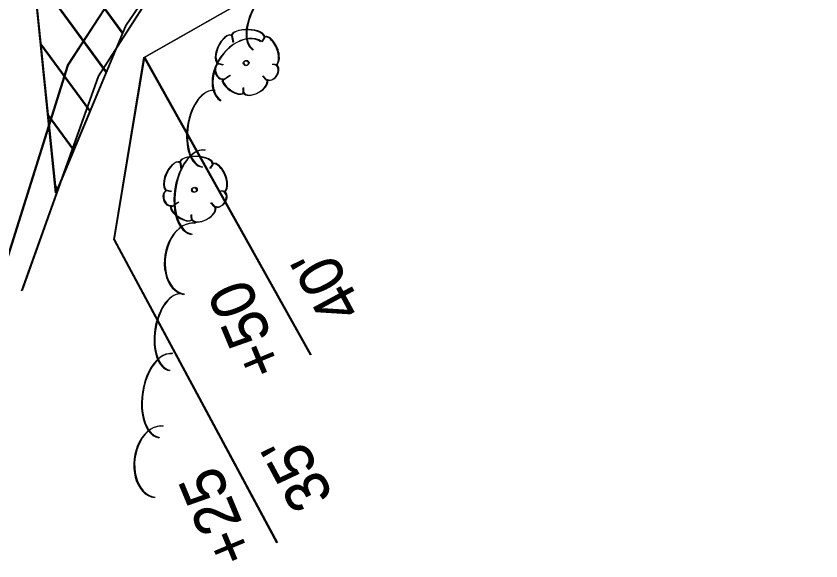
# Model space of a CAD drawing. Extents: x 1671357 to 13005564, y 567358 to 14261451.
# Drawn here: x 12855126 to 12966206, y 13929852 to 14005038 of the extents above; entities that cross this region are included whole.
import ezdxf

# ---------------------------------------------------------------- set-up
doc = ezdxf.new("R2010")
doc.units = 0
for name, color, linetype in [('R_Horz Alg', 7, 'Continuous'), ('S_GAS_UTILITIES', 7, 'Continuous'), ('S_TREE', 7, 'Continuous'), ('S_UNDERGROUND_CABLE', 7, 'Continuous'), ('S_UTL_PT_SYM', 7, 'Continuous')]:
    doc.layers.add(name, color=color, linetype=linetype)

msp = doc.modelspace()

# ---------------------------------------------------------------- linework, layer by layer
at = {"layer": 'R_Horz Alg'}
for p, q in [((12872774, 13999321), (12966099, 14052471)), ((12872880, 13999361), (12966206, 14052512)), ((12869782, 14002695), (12856591, 14020651)), ((12869889, 14002735), (12856697, 14020692)), ((12867534, 13997308), (12857498, 14010971)), ((12867641, 13997349), (12857604, 14011011)), ((12865286, 13991922), (12858494, 14001168)), ((12865393, 13991963), (12858600, 14001209)), ((12868611, 13974166), (12872774, 13999321)), ((12868717, 13974206), (12872880, 13999361)), ((12872774, 13999321), (12895731, 13958272)), ((12872880, 13999361), (12895837, 13958313)), ((12863038, 13986536), (12859490, 13991366)), ((12863145, 13986577), (12859597, 13991406)), ((12860790, 13981150), (12860486, 13981564)), ((12860897, 13981190), (12860593, 13981604)), ((12868611, 13974166), (12891079, 13932358)), ((12868717, 13974206), (12891185, 13932398))]:
    msp.add_line(p, q, dxfattribs=at)
for points in [[(12856524, 14020556), (12873972, 14045277), (12888964, 14059060), (12892723, 14060421), (12952158, 14061882), (12935447, 14059140), (12911757, 14046284), (12902029, 14041005), (12888818, 14030952), (12870227, 14003762), (12860579, 13980645)], [(12856630, 14020596), (12874079, 14045317), (12889070, 14059100), (12892829, 14060462), (12952265, 14061922), (12935554, 14059180), (12911864, 14046325), (12902136, 14041046), (12888925, 14030992), (12870334, 14003802), (12860686, 13980686)]]:
    msp.add_lwpolyline(points, close=True, dxfattribs=at)
at = {"layer": 'S_GAS_UTILITIES'}
for p, q in [((12862240, 13998245), (12880943, 14027018)), ((12862347, 13998286), (12881050, 14027059)), ((12852524, 13967395), (12862240, 13998245)), ((12852630, 13967436), (12862347, 13998286))]:
    msp.add_line(p, q, dxfattribs=at)
at = {"layer": 'S_TREE'}
for p, q in [((12884851, 14002335), (12885022, 14001415)), ((12884958, 14002376), (12885129, 14001455)), ((12889372, 14002093), (12888988, 14001493)), ((12889478, 14002134), (12889094, 14001534)), ((12882895, 13998507), (12883641, 13998319)), ((12883001, 13998547), (12883747, 13998360)), ((12891092, 13998283), (12890467, 13998366)), ((12891199, 13998324), (12890573, 13998406)), ((12883688, 13996224), (12884609, 13996868)), ((12883795, 13996265), (12884715, 13996909)), ((12889634, 13996175), (12889127, 13996766)), ((12889741, 13996216), (12889233, 13996807)), ((12886463, 13994287), (12886444, 13995125)), ((12886569, 13994327), (12886550, 13995166)), ((12877703, 13984836), (12877874, 13983915)), ((12877810, 13984876), (12877981, 13983956)), ((12882224, 13984594), (12881840, 13983994)), ((12882330, 13984634), (12881946, 13984034)), ((12875747, 13981007), (12876493, 13980820)), ((12875853, 13981048), (12876599, 13980860)), ((12883944, 13980784), (12883319, 13980866)), ((12884051, 13980824), (12883425, 13980907)), ((12876540, 13978724), (12877461, 13979369)), ((12876647, 13978765), (12877567, 13979409)), ((12882487, 13978676), (12881979, 13979266)), ((12882593, 13978716), (12882085, 13979307)), ((12879315, 13976787), (12879296, 13977625)), ((12879421, 13976828), (12879402, 13977666))]:
    msp.add_line(p, q, dxfattribs=at)
for centre in [(12886828, 13998537), (12886935, 13998577), (12879680, 13981037), (12879787, 13981078)]:
    msp.add_circle(centre, 341, dxfattribs=at)
for centre, major_axis, ratio, start_param, end_param in [((12891096, 14005173), (-3292, -4827), 0.5525159, 3.141688, 6.2832806), ((12891202, 14005214), (-3292, -4827), 0.5525159, 3.141688, 6.2832806), ((12887077, 14002225), (-2265, 75), 0.4051128, 3.1415929, 6.2831855), ((12887184, 14002266), (-2265, 75), 0.4051128, 3.1415929, 6.2831855), ((12886117, 13997410), (-2780, -4076), 0.6883459, 3.1417494, 6.2833421), ((12886224, 13997450), (-2780, -4076), 0.6883459, 3.1417494, 6.2833421), ((12883897, 14000394), (900, 1954), 0.4710175, 0.0000001, 3.1415928), ((12884003, 14000435), (900, 1954), 0.4710175, 0.0000001, 3.1415928), ((12890142, 14000209), (-794, 1934), 0.4829938, 3.1415928, 6.2831855), ((12890249, 14000249), (-794, 1934), 0.4829938, 3.1415928, 6.2831855), ((12883279, 13997380), (-339, 1016), 0.6467619, 0.0000001, 3.1415928), ((12883385, 13997421), (-339, 1016), 0.6467619, 0.0000001, 3.1415928), ((12890341, 13997271), (629, 1005), 0.7115344, 3.1415925, 6.2831851), ((12890447, 13997311), (629, 1005), 0.7115344, 3.1415925, 6.2831851), ((12885048, 13995384), (-1415, 957), 0.4205432, 6.2831846, 9.4247772), ((12885155, 13995424), (-1415, 957), 0.4205432, 6.2831846, 9.4247772), ((12888086, 13995335), (-1612, -891), 0.5299429, 0.0000002, 3.1415928), ((12888192, 13995376), (-1612, -891), 0.5299429, 0.0000002, 3.1415928), ((12881633, 13989465), (-845, -5280), 0.5406973, 3.1415947, 6.2831873), ((12881739, 13989505), (-845, -5280), 0.5406973, 3.1415947, 6.2831873), ((12880232, 13980708), (-927, -5795), 0.5500777, 3.1415947, 6.2831874), ((12880339, 13980748), (-927, -5795), 0.5500777, 3.1415947, 6.2831874), ((12876749, 13982895), (900, 1954), 0.4710175, 0.0000001, 3.1415928), ((12876855, 13982935), (900, 1954), 0.4710175, 0.0000001, 3.1415928), ((12879929, 13984725), (-2265, 75), 0.4051128, 3.1415929, 6.2831855), ((12880036, 13984766), (-2265, 75), 0.4051128, 3.1415929, 6.2831855), ((12882994, 13982709), (-794, 1934), 0.4829938, 3.1415928, 6.2831855), ((12883101, 13982750), (-794, 1934), 0.4829938, 3.1415928, 6.2831855), ((12876131, 13979881), (-339, 1016), 0.6467619, 0.0000001, 3.1415928), ((12876237, 13979921), (-339, 1016), 0.6467619, 0.0000001, 3.1415928), ((12883193, 13979771), (629, 1005), 0.7115344, 3.1415925, 6.2831851), ((12883299, 13979812), (629, 1005), 0.7115344, 3.1415925, 6.2831851), ((12877900, 13977884), (-1415, 957), 0.4205432, 6.2831846, 9.4247772), ((12878007, 13977925), (-1415, 957), 0.4205432, 6.2831846, 9.4247772), ((12880938, 13977836), (-1612, -891), 0.5299429, 0.0000002, 3.1415928), ((12881044, 13977876), (-1612, -891), 0.5299429, 0.0000002, 3.1415928), ((12879027, 13971523), (-783, -4894), 0.6853082, 3.141596, 6.2831887), ((12879134, 13971564), (-783, -4894), 0.6853082, 3.141596, 6.2831887), ((12877142, 13961391), (-845, -5280), 0.5406973, 3.1415947, 6.2831873), ((12877249, 13961432), (-845, -5280), 0.5406973, 3.1415947, 6.2831873), ((12875741, 13952634), (-927, -5795), 0.5500777, 3.1415947, 6.2831874), ((12875848, 13952674), (-927, -5795), 0.5500777, 3.1415947, 6.2831874), ((12874796, 13943510), (-589, -4919), 0.6854813, 3.1416859, 6.2832786), ((12874903, 13943550), (-589, -4919), 0.6854813, 3.1416859, 6.2832786)]:
    msp.add_ellipse(centre, major_axis=major_axis, ratio=ratio, start_param=start_param, end_param=end_param, dxfattribs=at)
at = {"layer": 'S_UNDERGROUND_CABLE'}
for p, q in [((12866458, 13996693), (12884108, 14024302)), ((12866564, 13996734), (12884214, 14024342)), ((12855893, 13967129), (12866458, 13996693)), ((12856000, 13967169), (12866564, 13996734))]:
    msp.add_line(p, q, dxfattribs=at)
at = {"layer": 'S_UTL_PT_SYM'}
for points in [[(12862347, 13998286), (12862318, 13998327), (12862347, 13998286), (12862306, 13998257), (12862347, 13998286), (12862376, 13998245), (12862347, 13998286), (12862388, 13998314)], [(12862240, 13998245), (12862212, 13998286), (12862240, 13998245), (12862199, 13998217), (12862240, 13998245), (12862269, 13998204), (12862240, 13998245), (12862281, 13998274)]]:
    msp.add_lwpolyline(points, dxfattribs=at)

# ---------------------------------------------------------------- texts
at = {"layer": 'R_Horz Alg'}
for s, rotation, p in [("40'", 118.37726, (12903028, 13964645)), ("40'", 118.37726, (12903134, 13964685)), ('+50', 112.66777, (12892194, 13956541)), ('+50', 112.66777, (12892301, 13956581)), ("35'", 118.37726, (12898930, 13938800)), ("35'", 118.37726, (12899036, 13938841)), ('+25', 112.66777, (12888108, 13930728)), ('+25', 112.66777, (12888215, 13930769))]:
    msp.add_text(s, height=6000.6, rotation=rotation, dxfattribs=at).set_placement(p)

doc.saveas('drawing.dxf')
